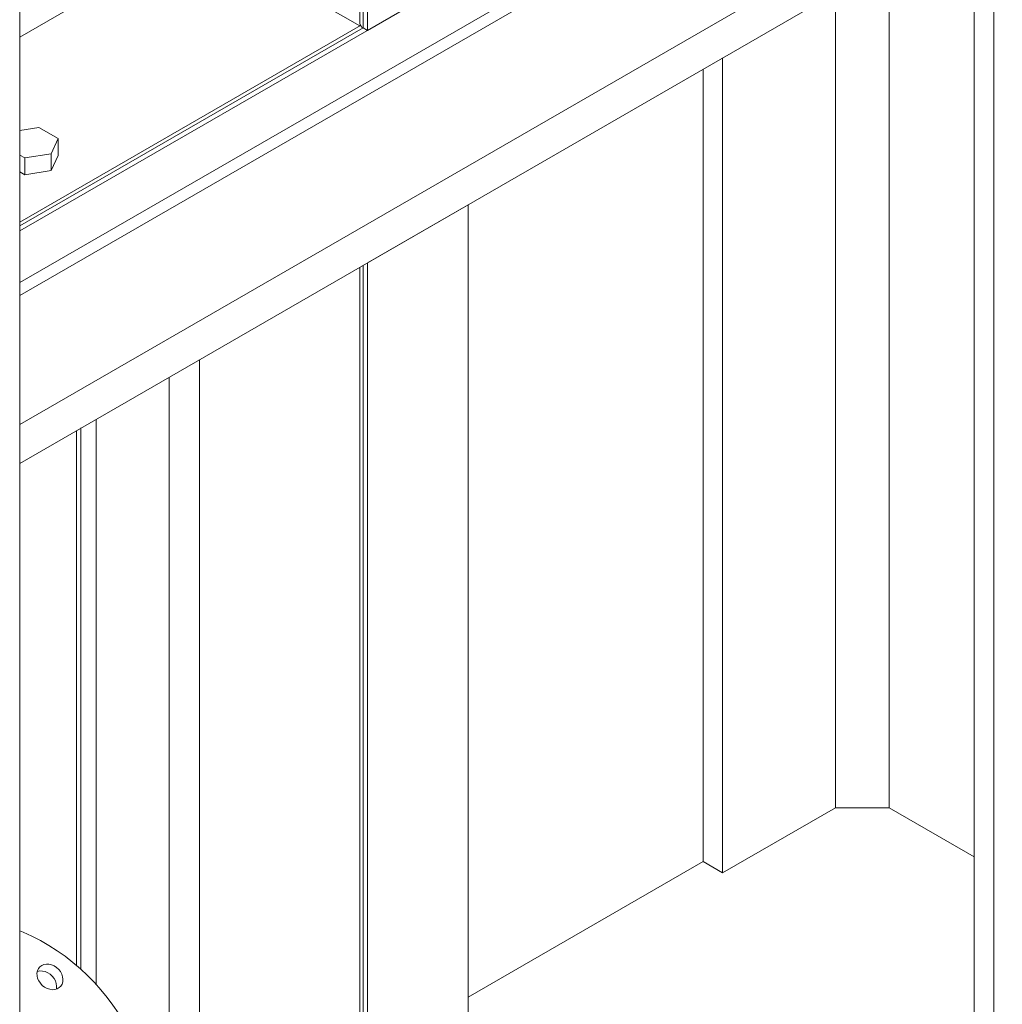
# Model space of a CAD drawing. Header units: millimetres. Extents: x 525 to 29324, y 175 to 20618.
# Tile 482 of 588: x 26055 to 26676, y 12880 to 13502. Entities that reach past the tile are written whole.
import ezdxf

# ---------------------------------------------------------------- set-up
doc = ezdxf.new("R2010")
doc.units = ezdxf.units.MM
doc.linetypes.add('SLD-Continua', pattern=[0])

msp = doc.modelspace()

# ---------------------------------------------------------------- linework, layer by layer
at = {"color": 7, "linetype": 'SLD-Continua', "lineweight": 18, "ltscale": 35}
for p, q in [((26274.8, 13495.56), (26274.8, 14267.29)), ((26274.8, 13495.56), (26274.8, 14267.29)), ((26274.8, 13495.56), (26274.8, 14267.29)), ((26274.8, 13495.56), (26274.8, 14267.29)), ((26274.8, 13495.56), (26274.8, 14267.29)), ((26274.8, 13495.56), (26274.8, 14267.29)), ((26274.8, 13495.56), (26274.8, 14267.29)), ((26274.8, 13495.56), (26274.8, 14267.29)), ((26054.99, 13368.7), (27410.26, 14150.89)), ((26054.99, 13368.7), (27410.26, 14150.89)), ((26054.99, 13368.7), (27410.26, 14150.89)), ((26054.99, 13368.7), (27410.26, 14150.89)), ((26054.99, 13368.7), (27410.26, 14150.89)), ((26054.99, 13368.7), (27410.26, 14150.89)), ((26054.99, 13368.7), (27410.26, 14150.89)), ((26054.99, 13368.7), (27410.26, 14150.89)), ((27403.87, 14024.71), (26054.99, 13246.21)), ((27403.87, 14024.71), (26054.99, 13246.21)), ((27403.87, 14024.71), (26054.99, 13246.21)), ((26054.99, 13221.7), (27404.35, 14000.48)), ((26054.99, 13221.7), (27404.35, 14000.48)), ((26054.99, 13221.7), (27404.35, 14000.48)), ((26054.99, 13221.7), (27404.35, 14000.48)), ((26054.99, 13221.7), (27404.35, 14000.48)), ((26054.99, 13221.7), (27404.35, 14000.48)), ((26054.99, 13221.7), (27404.35, 14000.48)), ((26054.99, 13221.7), (27404.35, 14000.48)), ((26054.99, 13221.7), (27404.35, 14000.48)), ((26054.99, 13221.7), (27404.35, 14000.48)), ((27144.54, 13964.86), (26054.99, 13336.03)), ((27144.54, 13964.86), (26054.99, 13336.03)), ((27144.54, 13964.86), (26054.99, 13336.03)), ((27151.61, 13960.78), (26054.99, 13327.87)), ((27151.61, 13960.78), (26054.99, 13327.87)), ((27151.61, 13960.78), (26054.99, 13327.87)), ((26272.01, 13497.17), (26272.01, 13836.95)), ((26272.01, 13497.17), (26272.01, 13836.95)), ((26272.01, 13497.17), (26272.01, 13836.95)), ((26272.01, 13497.17), (26272.01, 13836.95)), ((26272.01, 13497.17), (26272.01, 13836.95)), ((26272.01, 13497.17), (26272.01, 13836.95)), ((26272.01, 13497.17), (26272.01, 13836.95)), ((26272.01, 13497.17), (26272.01, 13836.95)), ((26269.96, 13835.76), (26269.96, 13500.03)), ((26269.96, 13835.76), (26269.96, 13500.03)), ((26269.96, 13835.76), (26269.96, 13500.03)), ((26269.96, 13835.76), (26269.96, 13500.03)), ((26269.96, 13835.76), (26269.96, 13500.03)), ((26269.96, 13835.76), (26269.96, 13500.03)), ((26269.96, 13835.76), (26269.96, 13500.03)), ((26269.96, 13835.76), (26269.96, 13500.03)), ((26054.99, 12446.91), (26054.99, 13626.82)), ((26670.78, 11121.46), (26670.78, 13577.1)), ((26670.78, 11121.46), (26670.78, 13577.1)), ((26670.78, 11121.46), (26670.78, 13577.1)), ((26670.78, 11121.46), (26670.78, 13577.1)), ((26670.78, 11121.46), (26670.78, 13577.1)), ((26670.78, 11121.46), (26670.78, 13577.1)), ((26670.78, 11121.46), (26670.78, 13577.1)), ((26670.78, 11121.46), (26670.78, 13577.1)), ((26670.78, 11121.46), (26670.78, 13577.1)), ((26670.78, 11121.46), (26670.78, 13577.1)), ((26658.4, 12870.91), (26658.4, 13569.96)), ((26658.4, 12870.91), (26658.4, 13569.96)), ((26658.4, 12870.91), (26658.4, 13569.96)), ((26658.4, 12870.91), (26658.4, 13569.96)), ((26658.4, 12870.91), (26658.4, 13569.96)), ((26658.4, 12870.91), (26658.4, 13569.96)), ((26658.4, 12870.91), (26658.4, 13569.96)), ((26658.4, 12870.91), (26658.4, 13569.96)), ((26658.4, 12870.91), (26658.4, 13569.96)), ((26658.4, 12870.91), (26658.4, 13569.96)), ((26054.99, 13491.32), (26168.54, 13556.86)), ((26054.99, 13491.32), (26168.54, 13556.86)), ((26054.99, 13491.32), (26168.54, 13556.86)), ((26054.99, 13491.32), (26168.54, 13556.86)), ((26054.99, 13491.32), (26168.54, 13556.86)), ((26054.99, 13491.32), (26168.54, 13556.86)), ((26054.99, 13491.32), (26168.54, 13556.86)), ((26054.99, 13491.32), (26168.54, 13556.86)), ((26168.54, 13556.86), (26269.93, 13498.33)), ((26168.54, 13556.86), (26269.93, 13498.33)), ((26168.54, 13556.86), (26269.93, 13498.33)), ((26168.54, 13556.86), (26269.93, 13498.33)), ((26168.54, 13556.86), (26269.93, 13498.33)), ((26168.54, 13556.86), (26269.93, 13498.33)), ((26168.54, 13556.86), (26269.93, 13498.33)), ((26168.54, 13556.86), (26269.93, 13498.33)), ((26604.66, 13003.95), (26604.66, 13538.95)), ((26604.66, 13003.95), (26604.66, 13538.95)), ((26604.66, 13003.95), (26604.66, 13538.95)), ((26604.66, 13003.95), (26604.66, 13538.95)), ((26604.66, 13003.95), (26604.66, 13538.95)), ((26604.66, 13003.95), (26604.66, 13538.95)), ((26604.66, 13003.95), (26604.66, 13538.95)), ((26604.66, 13003.95), (26604.66, 13538.95)), ((26604.66, 13003.95), (26604.66, 13538.95)), ((26604.66, 13003.95), (26604.66, 13538.95)), ((26274.8, 13495.56), (26338.44, 13532.29)), ((26274.8, 13495.56), (26338.44, 13532.29)), ((26274.8, 13495.56), (26338.44, 13532.29)), ((26274.8, 13495.56), (26338.44, 13532.29)), ((26274.8, 13495.56), (26338.44, 13532.29)), ((26274.8, 13495.56), (26338.44, 13532.29)), ((26274.8, 13495.56), (26338.44, 13532.29)), ((26274.8, 13495.56), (26338.44, 13532.29)), ((26570.72, 13003.95), (26570.72, 13519.36)), ((26570.72, 13003.95), (26570.72, 13519.36)), ((26570.72, 13003.95), (26570.72, 13519.36)), ((26570.72, 13003.95), (26570.72, 13519.36)), ((26570.72, 13003.95), (26570.72, 13519.36)), ((26570.72, 13003.95), (26570.72, 13519.36)), ((26570.72, 13003.95), (26570.72, 13519.36)), ((26570.72, 13003.95), (26570.72, 13519.36)), ((26570.72, 13003.95), (26570.72, 13519.36)), ((26570.72, 13003.95), (26570.72, 13519.36)), ((26270.41, 13498.61), (26054.99, 13374.28)), ((26270.41, 13498.61), (26054.99, 13374.28)), ((26270.41, 13498.61), (26054.99, 13374.28)), ((26270.41, 13498.61), (26054.99, 13374.28)), ((26270.41, 13498.61), (26054.99, 13374.28)), ((26270.41, 13498.61), (26054.99, 13374.28)), ((26270.41, 13498.61), (26054.99, 13374.28)), ((26270.41, 13498.61), (26054.99, 13374.28)), ((26054.99, 13371.91), (26272.01, 13497.17)), ((26054.99, 13371.91), (26272.01, 13497.17)), ((26054.99, 13371.91), (26272.01, 13497.17)), ((26054.99, 13371.91), (26272.01, 13497.17)), ((26054.99, 13371.91), (26272.01, 13497.17)), ((26054.99, 13371.91), (26272.01, 13497.17)), ((26054.99, 13371.91), (26272.01, 13497.17)), ((26054.99, 13371.91), (26272.01, 13497.17)), ((26272.01, 13497.17), (26274.8, 13495.56)), ((26272.01, 13497.17), (26274.8, 13495.56)), ((26272.01, 13497.17), (26274.8, 13495.56)), ((26272.01, 13497.17), (26274.8, 13495.56)), ((26272.01, 13497.17), (26274.8, 13495.56)), ((26272.01, 13497.17), (26274.8, 13495.56)), ((26272.01, 13497.17), (26274.8, 13495.56)), ((26272.01, 13497.17), (26274.8, 13495.56)), ((26499.3, 12962.73), (26499.3, 13478.14)), ((26499.3, 12962.73), (26499.3, 13478.14)), ((26499.3, 12962.73), (26499.3, 13478.14)), ((26499.3, 12962.73), (26499.3, 13478.14)), ((26499.3, 12962.73), (26499.3, 13478.14)), ((26499.3, 12962.73), (26499.3, 13478.14)), ((26499.3, 12962.73), (26499.3, 13478.14)), ((26499.3, 12962.73), (26499.3, 13478.14)), ((26499.3, 12962.73), (26499.3, 13478.14)), ((26499.3, 12962.73), (26499.3, 13478.14)), ((26486.93, 12969.88), (26486.93, 13471)), ((26486.93, 12969.88), (26486.93, 13471)), ((26486.93, 12969.88), (26486.93, 13471)), ((26486.93, 12969.88), (26486.93, 13471)), ((26486.93, 12969.88), (26486.93, 13471)), ((26486.93, 12969.88), (26486.93, 13471)), ((26486.93, 12969.88), (26486.93, 13471)), ((26486.93, 12969.88), (26486.93, 13471)), ((26486.93, 12969.88), (26486.93, 13471)), ((26486.93, 12969.88), (26486.93, 13471)), ((26067.15, 13434.18), (26054.99, 13432.3)), ((26067.15, 13434.18), (26054.99, 13432.3)), ((26067.15, 13434.18), (26054.99, 13432.3)), ((26079.39, 13427.11), (26067.15, 13434.18)), ((26079.39, 13427.11), (26067.15, 13434.18)), ((26079.39, 13427.11), (26067.15, 13434.18)), ((26074.91, 13417.45), (26079.39, 13427.11)), ((26074.91, 13417.45), (26079.39, 13427.11)), ((26074.91, 13417.45), (26079.39, 13427.11)), ((26079.39, 13416.49), (26079.39, 13427.11)), ((26079.39, 13416.49), (26079.39, 13427.11)), ((26079.39, 13416.49), (26079.39, 13427.11)), ((26054.99, 13416.71), (26058.18, 13414.87)), ((26054.99, 13416.71), (26058.18, 13414.87)), ((26054.99, 13416.71), (26058.18, 13414.87)), ((26058.18, 13414.87), (26074.91, 13417.45)), ((26058.18, 13414.87), (26074.91, 13417.45)), ((26058.18, 13414.87), (26074.91, 13417.45)), ((26058.18, 13404.25), (26058.18, 13414.87)), ((26058.18, 13404.25), (26058.18, 13414.87)), ((26058.18, 13404.25), (26058.18, 13414.87)), ((26074.91, 13406.84), (26074.91, 13417.45)), ((26074.91, 13406.84), (26074.91, 13417.45)), ((26074.91, 13406.84), (26074.91, 13417.45)), ((26074.91, 13406.84), (26079.39, 13416.49)), ((26074.91, 13406.84), (26079.39, 13416.49)), ((26074.91, 13406.84), (26079.39, 13416.49)), ((26058.18, 13404.25), (26074.91, 13406.84)), ((26058.18, 13404.25), (26074.91, 13406.84)), ((26058.18, 13404.25), (26074.91, 13406.84)), ((26054.99, 13406.1), (26058.18, 13404.25)), ((26054.99, 13406.1), (26058.18, 13404.25)), ((26054.99, 13406.1), (26058.18, 13404.25)), ((26274.8, 13348.57), (26338.44, 13385.3)), ((26274.8, 13348.57), (26338.44, 13385.3)), ((26274.8, 13348.57), (26338.44, 13385.3)), ((26274.8, 13348.57), (26338.44, 13385.3)), ((26274.8, 13348.57), (26338.44, 13385.3)), ((26274.8, 13348.57), (26338.44, 13385.3)), ((26274.8, 13348.57), (26338.44, 13385.3)), ((26274.8, 13348.57), (26338.44, 13385.3)), ((26274.8, 13348.57), (26338.44, 13385.3)), ((26274.8, 13348.57), (26338.44, 13385.3)), ((26338.44, 10929.66), (26338.44, 13385.3)), ((26338.44, 10929.66), (26338.44, 13385.3)), ((26338.44, 10929.66), (26338.44, 13385.3)), ((26338.44, 10929.66), (26338.44, 13385.3)), ((26338.44, 10929.66), (26338.44, 13385.3)), ((26338.44, 10929.66), (26338.44, 13385.3)), ((26338.44, 10929.66), (26338.44, 13385.3)), ((26338.44, 10929.66), (26338.44, 13385.3)), ((26338.44, 10929.66), (26338.44, 13385.3)), ((26338.44, 10929.66), (26338.44, 13385.3)), ((26269.96, 13345.78), (26269.96, 12638.02)), ((26269.96, 13345.78), (26269.96, 12638.02)), ((26269.96, 13345.78), (26269.96, 12638.02)), ((26269.96, 13345.78), (26269.96, 12638.02)), ((26269.96, 13345.78), (26269.96, 12638.02)), ((26269.96, 13345.78), (26269.96, 12638.02)), ((26269.96, 13345.78), (26269.96, 12638.02)), ((26269.96, 13345.78), (26269.96, 12638.02)), ((26269.96, 13345.78), (26269.96, 12638.02)), ((26269.96, 13345.78), (26269.96, 12638.02)), ((26272.01, 12636.84), (26272.01, 13346.96)), ((26272.01, 12636.84), (26272.01, 13346.96)), ((26272.01, 12636.84), (26272.01, 13346.96)), ((26272.01, 12636.84), (26272.01, 13346.96)), ((26272.01, 12636.84), (26272.01, 13346.96)), ((26272.01, 12636.84), (26272.01, 13346.96)), ((26272.01, 12636.84), (26272.01, 13346.96)), ((26272.01, 12636.84), (26272.01, 13346.96)), ((26272.01, 12636.84), (26272.01, 13346.96)), ((26272.01, 12636.84), (26272.01, 13346.96)), ((26274.8, 10892.93), (26274.8, 13348.57)), ((26274.8, 10892.93), (26274.8, 13348.57)), ((26274.8, 10892.93), (26274.8, 13348.57)), ((26274.8, 10892.93), (26274.8, 13348.57)), ((26274.8, 10892.93), (26274.8, 13348.57)), ((26274.8, 10892.93), (26274.8, 13348.57)), ((26274.8, 10892.93), (26274.8, 13348.57)), ((26274.8, 10892.93), (26274.8, 13348.57)), ((26274.8, 10892.93), (26274.8, 13348.57)), ((26274.8, 10892.93), (26274.8, 13348.57)), ((26168.54, 12761.85), (26168.54, 13287.24)), ((26168.54, 12761.85), (26168.54, 13287.24)), ((26168.54, 12761.85), (26168.54, 13287.24)), ((26168.54, 12761.85), (26168.54, 13287.24)), ((26168.54, 12761.85), (26168.54, 13287.24)), ((26168.54, 12761.85), (26168.54, 13287.24)), ((26168.54, 12761.85), (26168.54, 13287.24)), ((26168.54, 12761.85), (26168.54, 13287.24)), ((26168.54, 12761.85), (26168.54, 13287.24)), ((26168.54, 12761.85), (26168.54, 13287.24)), ((26149.56, 12762.29), (26149.56, 13276.29)), ((26149.56, 12762.29), (26149.56, 13276.29)), ((26149.56, 12762.29), (26149.56, 13276.29)), ((26149.56, 12762.29), (26149.56, 13276.29)), ((26149.56, 12762.29), (26149.56, 13276.29)), ((26149.56, 12762.29), (26149.56, 13276.29)), ((26149.56, 12762.29), (26149.56, 13276.29)), ((26149.56, 12762.29), (26149.56, 13276.29)), ((26149.56, 12762.29), (26149.56, 13276.29)), ((26149.56, 12762.29), (26149.56, 13276.29)), ((26103.22, 12892.34), (26103.22, 13249.54)), ((26103.22, 12892.34), (26103.22, 13249.54)), ((26103.22, 12892.34), (26103.22, 13249.54)), ((26103.22, 12892.34), (26103.22, 13249.54)), ((26103.22, 12892.34), (26103.22, 13249.54)), ((26103.22, 12892.34), (26103.22, 13249.54)), ((26103.22, 12892.34), (26103.22, 13249.54)), ((26103.22, 12892.34), (26103.22, 13249.54)), ((26103.22, 12892.34), (26103.22, 13249.54)), ((26103.22, 12892.34), (26103.22, 13249.54)), ((26090.95, 12904.18), (26090.95, 13242.46)), ((26090.95, 12904.18), (26090.95, 13242.46)), ((26090.95, 12904.18), (26090.95, 13242.46)), ((26090.95, 12904.18), (26090.95, 13242.46)), ((26090.95, 12904.18), (26090.95, 13242.46)), ((26090.95, 12904.18), (26090.95, 13242.46)), ((26090.95, 12904.18), (26090.95, 13242.46)), ((26090.95, 12904.18), (26090.95, 13242.46)), ((26090.95, 12904.18), (26090.95, 13242.46)), ((26090.95, 12904.18), (26090.95, 13242.46)), ((26093.73, 12901.74), (26093.73, 13244.07)), ((26093.73, 12901.74), (26093.73, 13244.07)), ((26093.73, 12901.74), (26093.73, 13244.07)), ((26093.73, 12901.74), (26093.73, 13244.07)), ((26093.73, 12901.74), (26093.73, 13244.07)), ((26093.73, 12901.74), (26093.73, 13244.07)), ((26093.73, 12901.74), (26093.73, 13244.07)), ((26093.73, 12901.74), (26093.73, 13244.07)), ((26093.73, 12901.74), (26093.73, 13244.07)), ((26093.73, 12901.74), (26093.73, 13244.07)), ((26570.72, 13003.95), (26499.3, 12962.73)), ((26570.72, 13003.95), (26499.3, 12962.73)), ((26570.72, 13003.95), (26499.3, 12962.73)), ((26570.72, 13003.95), (26499.3, 12962.73)), ((26570.72, 13003.95), (26499.3, 12962.73)), ((26570.72, 13003.95), (26499.3, 12962.73)), ((26570.72, 13003.95), (26499.3, 12962.73)), ((26570.72, 13003.95), (26499.3, 12962.73)), ((26570.72, 13003.95), (26499.3, 12962.73)), ((26570.72, 13003.95), (26499.3, 12962.73)), ((26570.72, 13003.95), (26604.66, 13003.95)), ((26570.72, 13003.95), (26604.66, 13003.95)), ((26570.72, 13003.95), (26604.66, 13003.95)), ((26570.72, 13003.95), (26604.66, 13003.95)), ((26570.72, 13003.95), (26604.66, 13003.95)), ((26570.72, 13003.95), (26604.66, 13003.95)), ((26570.72, 13003.95), (26604.66, 13003.95)), ((26570.72, 13003.95), (26604.66, 13003.95)), ((26570.72, 13003.95), (26604.66, 13003.95)), ((26570.72, 13003.95), (26604.66, 13003.95)), ((26658.4, 12972.94), (26604.66, 13003.95)), ((26658.4, 12972.94), (26604.66, 13003.95)), ((26658.4, 12972.94), (26604.66, 13003.95)), ((26658.4, 12972.94), (26604.66, 13003.95)), ((26658.4, 12972.94), (26604.66, 13003.95)), ((26658.4, 12972.94), (26604.66, 13003.95)), ((26658.4, 12972.94), (26604.66, 13003.95)), ((26658.4, 12972.94), (26604.66, 13003.95)), ((26658.4, 12972.94), (26604.66, 13003.95)), ((26658.4, 12972.94), (26604.66, 13003.95)), ((26486.93, 12969.88), (26338.44, 12884.17)), ((26486.93, 12969.88), (26338.44, 12884.17)), ((26486.93, 12969.88), (26338.44, 12884.17)), ((26486.93, 12969.88), (26338.44, 12884.17)), ((26486.93, 12969.88), (26338.44, 12884.17)), ((26486.93, 12969.88), (26338.44, 12884.17)), ((26486.93, 12969.88), (26338.44, 12884.17)), ((26486.93, 12969.88), (26338.44, 12884.17)), ((26486.93, 12969.88), (26338.44, 12884.17)), ((26486.93, 12969.88), (26338.44, 12884.17)), ((26499.3, 12962.73), (26486.93, 12969.88)), ((26499.3, 12962.73), (26486.93, 12969.88)), ((26499.3, 12962.73), (26486.93, 12969.88)), ((26499.3, 12962.73), (26486.93, 12969.88)), ((26499.3, 12962.73), (26486.93, 12969.88)), ((26499.3, 12962.73), (26486.93, 12969.88)), ((26499.3, 12962.73), (26486.93, 12969.88)), ((26499.3, 12962.73), (26486.93, 12969.88)), ((26499.3, 12962.73), (26486.93, 12969.88)), ((26499.3, 12962.73), (26486.93, 12969.88))]:
    msp.add_line(p, q, dxfattribs=at)
at = {"color": 7, "linetype": 'SLD-Continua', "lineweight": 18, "ltscale": 35, "flags": 128}
for points in [[(26054.99, 12736.33), (26055.76, 12736.32), (26061.29, 12736.42), (26066.75, 12736.83), (26072.1, 12737.56), (26077.33, 12738.61), (26082.43, 12739.96), (26087.38, 12741.62), (26092.16, 12743.58), (26096.76, 12745.83), (26101.16, 12748.37), (26105.35, 12751.19), (26109.32, 12754.28), (26113.05, 12757.63), (26116.53, 12761.23), (26119.75, 12765.06), (26122.7, 12769.12), (26125.37, 12773.4), (26127.75, 12777.87), (26129.83, 12782.52), (26131.62, 12787.35), (26133.09, 12792.33), (26134.25, 12797.44), (26135.09, 12802.68), (26135.61, 12808.02), (26135.82, 12813.45), (26135.7, 12818.95), (26135.25, 12824.51), (26134.49, 12830.09), (26133.41, 12835.7), (26132.02, 12841.3), (26130.31, 12846.89), (26128.3, 12852.43), (26125.99, 12857.93), (26123.4, 12863.35), (26120.52, 12868.68), (26117.36, 12873.9), (26113.95, 12879), (26110.28, 12883.96), (26106.37, 12888.77), (26102.24, 12893.4), (26097.88, 12897.85), (26093.33, 12902.1), (26088.6, 12906.13), (26083.69, 12909.94), (26078.63, 12913.51), (26073.42, 12916.83), (26068.1, 12919.89), (26062.67, 12922.67), (26057.15, 12925.18), (26054.99, 12926.08)], [(26054.99, 12736.33), (26055.76, 12736.32), (26061.29, 12736.42), (26066.75, 12736.83), (26072.1, 12737.56), (26077.33, 12738.61), (26082.43, 12739.96), (26087.38, 12741.62), (26092.16, 12743.58), (26096.76, 12745.83), (26101.16, 12748.37), (26105.35, 12751.19), (26109.32, 12754.28), (26113.05, 12757.63), (26116.53, 12761.23), (26119.75, 12765.06), (26122.7, 12769.12), (26125.37, 12773.4), (26127.75, 12777.87), (26129.83, 12782.52), (26131.62, 12787.35), (26133.09, 12792.33), (26134.25, 12797.44), (26135.09, 12802.68), (26135.61, 12808.02), (26135.82, 12813.45), (26135.7, 12818.95), (26135.25, 12824.51), (26134.49, 12830.09), (26133.41, 12835.7), (26132.02, 12841.3), (26130.31, 12846.89), (26128.3, 12852.43), (26125.99, 12857.93), (26123.4, 12863.35), (26120.52, 12868.68), (26117.36, 12873.9), (26113.95, 12879), (26110.28, 12883.96), (26106.37, 12888.77), (26102.24, 12893.4), (26097.88, 12897.85), (26093.33, 12902.1), (26088.6, 12906.13), (26083.69, 12909.94), (26078.63, 12913.51), (26073.42, 12916.83), (26068.1, 12919.89), (26062.67, 12922.67), (26057.15, 12925.18), (26054.99, 12926.08)], [(26054.99, 12736.33), (26055.76, 12736.32), (26061.29, 12736.42), (26066.75, 12736.83), (26072.1, 12737.56), (26077.33, 12738.61), (26082.43, 12739.96), (26087.38, 12741.62), (26092.16, 12743.58), (26096.76, 12745.83), (26101.16, 12748.37), (26105.35, 12751.19), (26109.32, 12754.28), (26113.05, 12757.63), (26116.53, 12761.23), (26119.75, 12765.06), (26122.7, 12769.12), (26125.37, 12773.4), (26127.75, 12777.87), (26129.83, 12782.52), (26131.62, 12787.35), (26133.09, 12792.33), (26134.25, 12797.44), (26135.09, 12802.68), (26135.61, 12808.02), (26135.82, 12813.45), (26135.7, 12818.95), (26135.25, 12824.51), (26134.49, 12830.09), (26133.41, 12835.7), (26132.02, 12841.3), (26130.31, 12846.89), (26128.3, 12852.43), (26125.99, 12857.93), (26123.4, 12863.35), (26120.52, 12868.68), (26117.36, 12873.9), (26113.95, 12879), (26110.28, 12883.96), (26106.37, 12888.77), (26102.24, 12893.4), (26097.88, 12897.85), (26093.33, 12902.1), (26088.6, 12906.13), (26083.69, 12909.94), (26078.63, 12913.51), (26073.42, 12916.83), (26068.1, 12919.89), (26062.67, 12922.67), (26057.15, 12925.18), (26054.99, 12926.08)], [(26054.99, 12736.33), (26055.76, 12736.32), (26061.29, 12736.42), (26066.75, 12736.83), (26072.1, 12737.56), (26077.33, 12738.61), (26082.43, 12739.96), (26087.38, 12741.62), (26092.16, 12743.58), (26096.76, 12745.83), (26101.16, 12748.37), (26105.35, 12751.19), (26109.32, 12754.28), (26113.05, 12757.63), (26116.53, 12761.23), (26119.75, 12765.06), (26122.7, 12769.12), (26125.37, 12773.4), (26127.75, 12777.87), (26129.83, 12782.52), (26131.62, 12787.35), (26133.09, 12792.33), (26134.25, 12797.44), (26135.09, 12802.68), (26135.61, 12808.02), (26135.82, 12813.45), (26135.7, 12818.95), (26135.25, 12824.51), (26134.49, 12830.09), (26133.41, 12835.7), (26132.02, 12841.3), (26130.31, 12846.89), (26128.3, 12852.43), (26125.99, 12857.93), (26123.4, 12863.35), (26120.52, 12868.68), (26117.36, 12873.9), (26113.95, 12879), (26110.28, 12883.96), (26106.37, 12888.77), (26102.24, 12893.4), (26097.88, 12897.85), (26093.33, 12902.1), (26088.6, 12906.13), (26083.69, 12909.94), (26078.63, 12913.51), (26073.42, 12916.83), (26068.1, 12919.89), (26062.67, 12922.67), (26057.15, 12925.18), (26054.99, 12926.08)], [(26054.99, 12736.33), (26055.76, 12736.32), (26061.29, 12736.42), (26066.75, 12736.83), (26072.1, 12737.56), (26077.33, 12738.61), (26082.43, 12739.96), (26087.38, 12741.62), (26092.16, 12743.58), (26096.76, 12745.83), (26101.16, 12748.37), (26105.35, 12751.19), (26109.32, 12754.28), (26113.05, 12757.63), (26116.53, 12761.23), (26119.75, 12765.06), (26122.7, 12769.12), (26125.37, 12773.4), (26127.75, 12777.87), (26129.83, 12782.52), (26131.62, 12787.35), (26133.09, 12792.33), (26134.25, 12797.44), (26135.09, 12802.68), (26135.61, 12808.02), (26135.82, 12813.45), (26135.7, 12818.95), (26135.25, 12824.51), (26134.49, 12830.09), (26133.41, 12835.7), (26132.02, 12841.3), (26130.31, 12846.89), (26128.3, 12852.43), (26125.99, 12857.93), (26123.4, 12863.35), (26120.52, 12868.68), (26117.36, 12873.9), (26113.95, 12879), (26110.28, 12883.96), (26106.37, 12888.77), (26102.24, 12893.4), (26097.88, 12897.85), (26093.33, 12902.1), (26088.6, 12906.13), (26083.69, 12909.94), (26078.63, 12913.51), (26073.42, 12916.83), (26068.1, 12919.89), (26062.67, 12922.67), (26057.15, 12925.18), (26054.99, 12926.08)], [(26054.99, 12736.33), (26055.76, 12736.32), (26061.29, 12736.42), (26066.75, 12736.83), (26072.1, 12737.56), (26077.33, 12738.61), (26082.43, 12739.96), (26087.38, 12741.62), (26092.16, 12743.58), (26096.76, 12745.83), (26101.16, 12748.37), (26105.35, 12751.19), (26109.32, 12754.28), (26113.05, 12757.63), (26116.53, 12761.23), (26119.75, 12765.06), (26122.7, 12769.12), (26125.37, 12773.4), (26127.75, 12777.87), (26129.83, 12782.52), (26131.62, 12787.35), (26133.09, 12792.33), (26134.25, 12797.44), (26135.09, 12802.68), (26135.61, 12808.02), (26135.82, 12813.45), (26135.7, 12818.95), (26135.25, 12824.51), (26134.49, 12830.09), (26133.41, 12835.7), (26132.02, 12841.3), (26130.31, 12846.89), (26128.3, 12852.43), (26125.99, 12857.93), (26123.4, 12863.35), (26120.52, 12868.68), (26117.36, 12873.9), (26113.95, 12879), (26110.28, 12883.96), (26106.37, 12888.77), (26102.24, 12893.4), (26097.88, 12897.85), (26093.33, 12902.1), (26088.6, 12906.13), (26083.69, 12909.94), (26078.63, 12913.51), (26073.42, 12916.83), (26068.1, 12919.89), (26062.67, 12922.67), (26057.15, 12925.18), (26054.99, 12926.08)], [(26054.99, 12736.33), (26055.76, 12736.32), (26061.29, 12736.42), (26066.75, 12736.83), (26072.1, 12737.56), (26077.33, 12738.61), (26082.43, 12739.96), (26087.38, 12741.62), (26092.16, 12743.58), (26096.76, 12745.83), (26101.16, 12748.37), (26105.35, 12751.19), (26109.32, 12754.28), (26113.05, 12757.63), (26116.53, 12761.23), (26119.75, 12765.06), (26122.7, 12769.12), (26125.37, 12773.4), (26127.75, 12777.87), (26129.83, 12782.52), (26131.62, 12787.35), (26133.09, 12792.33), (26134.25, 12797.44), (26135.09, 12802.68), (26135.61, 12808.02), (26135.82, 12813.45), (26135.7, 12818.95), (26135.25, 12824.51), (26134.49, 12830.09), (26133.41, 12835.7), (26132.02, 12841.3), (26130.31, 12846.89), (26128.3, 12852.43), (26125.99, 12857.93), (26123.4, 12863.35), (26120.52, 12868.68), (26117.36, 12873.9), (26113.95, 12879), (26110.28, 12883.96), (26106.37, 12888.77), (26102.24, 12893.4), (26097.88, 12897.85), (26093.33, 12902.1), (26088.6, 12906.13), (26083.69, 12909.94), (26078.63, 12913.51), (26073.42, 12916.83), (26068.1, 12919.89), (26062.67, 12922.67), (26057.15, 12925.18), (26054.99, 12926.08)], [(26054.99, 12736.33), (26055.76, 12736.32), (26061.29, 12736.42), (26066.75, 12736.83), (26072.1, 12737.56), (26077.33, 12738.61), (26082.43, 12739.96), (26087.38, 12741.62), (26092.16, 12743.58), (26096.76, 12745.83), (26101.16, 12748.37), (26105.35, 12751.19), (26109.32, 12754.28), (26113.05, 12757.63), (26116.53, 12761.23), (26119.75, 12765.06), (26122.7, 12769.12), (26125.37, 12773.4), (26127.75, 12777.87), (26129.83, 12782.52), (26131.62, 12787.35), (26133.09, 12792.33), (26134.25, 12797.44), (26135.09, 12802.68), (26135.61, 12808.02), (26135.82, 12813.45), (26135.7, 12818.95), (26135.25, 12824.51), (26134.49, 12830.09), (26133.41, 12835.7), (26132.02, 12841.3), (26130.31, 12846.89), (26128.3, 12852.43), (26125.99, 12857.93), (26123.4, 12863.35), (26120.52, 12868.68), (26117.36, 12873.9), (26113.95, 12879), (26110.28, 12883.96), (26106.37, 12888.77), (26102.24, 12893.4), (26097.88, 12897.85), (26093.33, 12902.1), (26088.6, 12906.13), (26083.69, 12909.94), (26078.63, 12913.51), (26073.42, 12916.83), (26068.1, 12919.89), (26062.67, 12922.67), (26057.15, 12925.18), (26054.99, 12926.08)], [(26054.99, 12736.33), (26055.76, 12736.32), (26061.29, 12736.42), (26066.75, 12736.83), (26072.1, 12737.56), (26077.33, 12738.61), (26082.43, 12739.96), (26087.38, 12741.62), (26092.16, 12743.58), (26096.76, 12745.83), (26101.16, 12748.37), (26105.35, 12751.19), (26109.32, 12754.28), (26113.05, 12757.63), (26116.53, 12761.23), (26119.75, 12765.06), (26122.7, 12769.12), (26125.37, 12773.4), (26127.75, 12777.87), (26129.83, 12782.52), (26131.62, 12787.35), (26133.09, 12792.33), (26134.25, 12797.44), (26135.09, 12802.68), (26135.61, 12808.02), (26135.82, 12813.45), (26135.7, 12818.95), (26135.25, 12824.51), (26134.49, 12830.09), (26133.41, 12835.7), (26132.02, 12841.3), (26130.31, 12846.89), (26128.3, 12852.43), (26125.99, 12857.93), (26123.4, 12863.35), (26120.52, 12868.68), (26117.36, 12873.9), (26113.95, 12879), (26110.28, 12883.96), (26106.37, 12888.77), (26102.24, 12893.4), (26097.88, 12897.85), (26093.33, 12902.1), (26088.6, 12906.13), (26083.69, 12909.94), (26078.63, 12913.51), (26073.42, 12916.83), (26068.1, 12919.89), (26062.67, 12922.67), (26057.15, 12925.18), (26054.99, 12926.08)], [(26054.99, 12736.33), (26055.76, 12736.32), (26061.29, 12736.42), (26066.75, 12736.83), (26072.1, 12737.56), (26077.33, 12738.61), (26082.43, 12739.96), (26087.38, 12741.62), (26092.16, 12743.58), (26096.76, 12745.83), (26101.16, 12748.37), (26105.35, 12751.19), (26109.32, 12754.28), (26113.05, 12757.63), (26116.53, 12761.23), (26119.75, 12765.06), (26122.7, 12769.12), (26125.37, 12773.4), (26127.75, 12777.87), (26129.83, 12782.52), (26131.62, 12787.35), (26133.09, 12792.33), (26134.25, 12797.44), (26135.09, 12802.68), (26135.61, 12808.02), (26135.82, 12813.45), (26135.7, 12818.95), (26135.25, 12824.51), (26134.49, 12830.09), (26133.41, 12835.7), (26132.02, 12841.3), (26130.31, 12846.89), (26128.3, 12852.43), (26125.99, 12857.93), (26123.4, 12863.35), (26120.52, 12868.68), (26117.36, 12873.9), (26113.95, 12879), (26110.28, 12883.96), (26106.37, 12888.77), (26102.24, 12893.4), (26097.88, 12897.85), (26093.33, 12902.1), (26088.6, 12906.13), (26083.69, 12909.94), (26078.63, 12913.51), (26073.42, 12916.83), (26068.1, 12919.89), (26062.67, 12922.67), (26057.15, 12925.18), (26054.99, 12926.08)], [(26068.9, 12904.17), (26067.73, 12903.28), (26066.82, 12902.14), (26066.2, 12900.78), (26065.91, 12899.26), (26065.96, 12897.65), (26066.34, 12896.01), (26067.04, 12894.41), (26068.03, 12892.91), (26069.26, 12891.58), (26070.7, 12890.47), (26072.28, 12889.62), (26073.93, 12889.07), (26075.59, 12888.85), (26077.19, 12888.95), (26078.66, 12889.39), (26079.95, 12890.13), (26081, 12891.15), (26081.76, 12892.41), (26082.22, 12893.86), (26082.34, 12895.43), (26082.13, 12897.06), (26081.59, 12898.69), (26080.74, 12900.25), (26079.62, 12901.67), (26078.28, 12902.9), (26076.76, 12903.88), (26075.14, 12904.59), (26073.47, 12904.97), (26071.84, 12905.03), (26070.29, 12904.76), (26068.9, 12904.17)], [(26068.9, 12904.17), (26067.73, 12903.28), (26066.82, 12902.14), (26066.2, 12900.78), (26065.91, 12899.26), (26065.96, 12897.65), (26066.34, 12896.01), (26067.04, 12894.41), (26068.03, 12892.91), (26069.26, 12891.58), (26070.7, 12890.47), (26072.28, 12889.62), (26073.93, 12889.07), (26075.59, 12888.85), (26077.19, 12888.95), (26078.66, 12889.39), (26079.95, 12890.13), (26081, 12891.15), (26081.76, 12892.41), (26082.22, 12893.86), (26082.34, 12895.43), (26082.13, 12897.06), (26081.59, 12898.69), (26080.74, 12900.25), (26079.62, 12901.67), (26078.28, 12902.9), (26076.76, 12903.88), (26075.14, 12904.59), (26073.47, 12904.97), (26071.84, 12905.03), (26070.29, 12904.76), (26068.9, 12904.17)], [(26068.9, 12904.17), (26067.73, 12903.28), (26066.82, 12902.14), (26066.2, 12900.78), (26065.91, 12899.26), (26065.96, 12897.65), (26066.34, 12896.01), (26067.04, 12894.41), (26068.03, 12892.91), (26069.26, 12891.58), (26070.7, 12890.47), (26072.28, 12889.62), (26073.93, 12889.07), (26075.59, 12888.85), (26077.19, 12888.95), (26078.66, 12889.39), (26079.95, 12890.13), (26081, 12891.15), (26081.76, 12892.41), (26082.22, 12893.86), (26082.34, 12895.43), (26082.13, 12897.06), (26081.59, 12898.69), (26080.74, 12900.25), (26079.62, 12901.67), (26078.28, 12902.9), (26076.76, 12903.88), (26075.14, 12904.59), (26073.47, 12904.97), (26071.84, 12905.03), (26070.29, 12904.76), (26068.9, 12904.17)], [(26068.9, 12904.17), (26067.73, 12903.28), (26066.82, 12902.14), (26066.2, 12900.78), (26065.91, 12899.26), (26065.96, 12897.65), (26066.34, 12896.01), (26067.04, 12894.41), (26068.03, 12892.91), (26069.26, 12891.58), (26070.7, 12890.47), (26072.28, 12889.62), (26073.93, 12889.07), (26075.59, 12888.85), (26077.19, 12888.95), (26078.66, 12889.39), (26079.95, 12890.13), (26081, 12891.15), (26081.76, 12892.41), (26082.22, 12893.86), (26082.34, 12895.43), (26082.13, 12897.06), (26081.59, 12898.69), (26080.74, 12900.25), (26079.62, 12901.67), (26078.28, 12902.9), (26076.76, 12903.88), (26075.14, 12904.59), (26073.47, 12904.97), (26071.84, 12905.03), (26070.29, 12904.76), (26068.9, 12904.17)], [(26068.9, 12904.17), (26067.73, 12903.28), (26066.82, 12902.14), (26066.2, 12900.78), (26065.91, 12899.26), (26065.96, 12897.65), (26066.34, 12896.01), (26067.04, 12894.41), (26068.03, 12892.91), (26069.26, 12891.58), (26070.7, 12890.47), (26072.28, 12889.62), (26073.93, 12889.07), (26075.59, 12888.85), (26077.19, 12888.95), (26078.66, 12889.39), (26079.95, 12890.13), (26081, 12891.15), (26081.76, 12892.41), (26082.22, 12893.86), (26082.34, 12895.43), (26082.13, 12897.06), (26081.59, 12898.69), (26080.74, 12900.25), (26079.62, 12901.67), (26078.28, 12902.9), (26076.76, 12903.88), (26075.14, 12904.59), (26073.47, 12904.97), (26071.84, 12905.03), (26070.29, 12904.76), (26068.9, 12904.17)], [(26068.9, 12904.17), (26067.73, 12903.28), (26066.82, 12902.14), (26066.2, 12900.78), (26065.91, 12899.26), (26065.96, 12897.65), (26066.34, 12896.01), (26067.04, 12894.41), (26068.03, 12892.91), (26069.26, 12891.58), (26070.7, 12890.47), (26072.28, 12889.62), (26073.93, 12889.07), (26075.59, 12888.85), (26077.19, 12888.95), (26078.66, 12889.39), (26079.95, 12890.13), (26081, 12891.15), (26081.76, 12892.41), (26082.22, 12893.86), (26082.34, 12895.43), (26082.13, 12897.06), (26081.59, 12898.69), (26080.74, 12900.25), (26079.62, 12901.67), (26078.28, 12902.9), (26076.76, 12903.88), (26075.14, 12904.59), (26073.47, 12904.97), (26071.84, 12905.03), (26070.29, 12904.76), (26068.9, 12904.17)], [(26068.9, 12904.17), (26067.73, 12903.28), (26066.82, 12902.14), (26066.2, 12900.78), (26065.91, 12899.26), (26065.96, 12897.65), (26066.34, 12896.01), (26067.04, 12894.41), (26068.03, 12892.91), (26069.26, 12891.58), (26070.7, 12890.47), (26072.28, 12889.62), (26073.93, 12889.07), (26075.59, 12888.85), (26077.19, 12888.95), (26078.66, 12889.39), (26079.95, 12890.13), (26081, 12891.15), (26081.76, 12892.41), (26082.22, 12893.86), (26082.34, 12895.43), (26082.13, 12897.06), (26081.59, 12898.69), (26080.74, 12900.25), (26079.62, 12901.67), (26078.28, 12902.9), (26076.76, 12903.88), (26075.14, 12904.59), (26073.47, 12904.97), (26071.84, 12905.03), (26070.29, 12904.76), (26068.9, 12904.17)], [(26068.9, 12904.17), (26067.73, 12903.28), (26066.82, 12902.14), (26066.2, 12900.78), (26065.91, 12899.26), (26065.96, 12897.65), (26066.34, 12896.01), (26067.04, 12894.41), (26068.03, 12892.91), (26069.26, 12891.58), (26070.7, 12890.47), (26072.28, 12889.62), (26073.93, 12889.07), (26075.59, 12888.85), (26077.19, 12888.95), (26078.66, 12889.39), (26079.95, 12890.13), (26081, 12891.15), (26081.76, 12892.41), (26082.22, 12893.86), (26082.34, 12895.43), (26082.13, 12897.06), (26081.59, 12898.69), (26080.74, 12900.25), (26079.62, 12901.67), (26078.28, 12902.9), (26076.76, 12903.88), (26075.14, 12904.59), (26073.47, 12904.97), (26071.84, 12905.03), (26070.29, 12904.76), (26068.9, 12904.17)], [(26068.9, 12904.17), (26067.73, 12903.28), (26066.82, 12902.14), (26066.2, 12900.78), (26065.91, 12899.26), (26065.96, 12897.65), (26066.34, 12896.01), (26067.04, 12894.41), (26068.03, 12892.91), (26069.26, 12891.58), (26070.7, 12890.47), (26072.28, 12889.62), (26073.93, 12889.07), (26075.59, 12888.85), (26077.19, 12888.95), (26078.66, 12889.39), (26079.95, 12890.13), (26081, 12891.15), (26081.76, 12892.41), (26082.22, 12893.86), (26082.34, 12895.43), (26082.13, 12897.06), (26081.59, 12898.69), (26080.74, 12900.25), (26079.62, 12901.67), (26078.28, 12902.9), (26076.76, 12903.88), (26075.14, 12904.59), (26073.47, 12904.97), (26071.84, 12905.03), (26070.29, 12904.76), (26068.9, 12904.17)], [(26068.9, 12904.17), (26067.73, 12903.28), (26066.82, 12902.14), (26066.2, 12900.78), (26065.91, 12899.26), (26065.96, 12897.65), (26066.34, 12896.01), (26067.04, 12894.41), (26068.03, 12892.91), (26069.26, 12891.58), (26070.7, 12890.47), (26072.28, 12889.62), (26073.93, 12889.07), (26075.59, 12888.85), (26077.19, 12888.95), (26078.66, 12889.39), (26079.95, 12890.13), (26081, 12891.15), (26081.76, 12892.41), (26082.22, 12893.86), (26082.34, 12895.43), (26082.13, 12897.06), (26081.59, 12898.69), (26080.74, 12900.25), (26079.62, 12901.67), (26078.28, 12902.9), (26076.76, 12903.88), (26075.14, 12904.59), (26073.47, 12904.97), (26071.84, 12905.03), (26070.29, 12904.76), (26068.9, 12904.17)], [(26078.09, 12889.18), (26078.16, 12889.51), (26078.29, 12891.08), (26078.07, 12892.71), (26077.53, 12894.34), (26076.68, 12895.9), (26075.56, 12897.32), (26074.22, 12898.55), (26072.71, 12899.54), (26071.08, 12900.24), (26069.42, 12900.62), (26067.78, 12900.68), (26066.24, 12900.41), (26066.09, 12900.37)], [(26078.09, 12889.18), (26078.16, 12889.51), (26078.29, 12891.08), (26078.07, 12892.71), (26077.53, 12894.34), (26076.68, 12895.9), (26075.56, 12897.32), (26074.22, 12898.55), (26072.71, 12899.54), (26071.08, 12900.24), (26069.42, 12900.62), (26067.78, 12900.68), (26066.24, 12900.41), (26066.09, 12900.37)], [(26078.09, 12889.18), (26078.16, 12889.51), (26078.29, 12891.08), (26078.07, 12892.71), (26077.53, 12894.34), (26076.68, 12895.9), (26075.56, 12897.32), (26074.22, 12898.55), (26072.71, 12899.54), (26071.08, 12900.24), (26069.42, 12900.62), (26067.78, 12900.68), (26066.24, 12900.41), (26066.09, 12900.37)], [(26078.09, 12889.18), (26078.16, 12889.51), (26078.29, 12891.08), (26078.07, 12892.71), (26077.53, 12894.34), (26076.68, 12895.9), (26075.56, 12897.32), (26074.22, 12898.55), (26072.71, 12899.54), (26071.08, 12900.24), (26069.42, 12900.62), (26067.78, 12900.68), (26066.24, 12900.41), (26066.09, 12900.37)], [(26078.09, 12889.18), (26078.16, 12889.51), (26078.29, 12891.08), (26078.07, 12892.71), (26077.53, 12894.34), (26076.68, 12895.9), (26075.56, 12897.32), (26074.22, 12898.55), (26072.71, 12899.54), (26071.08, 12900.24), (26069.42, 12900.62), (26067.78, 12900.68), (26066.24, 12900.41), (26066.09, 12900.37)], [(26078.09, 12889.18), (26078.16, 12889.51), (26078.29, 12891.08), (26078.07, 12892.71), (26077.53, 12894.34), (26076.68, 12895.9), (26075.56, 12897.32), (26074.22, 12898.55), (26072.71, 12899.54), (26071.08, 12900.24), (26069.42, 12900.62), (26067.78, 12900.68), (26066.24, 12900.41), (26066.09, 12900.37)], [(26078.09, 12889.18), (26078.16, 12889.51), (26078.29, 12891.08), (26078.07, 12892.71), (26077.53, 12894.34), (26076.68, 12895.9), (26075.56, 12897.32), (26074.22, 12898.55), (26072.71, 12899.54), (26071.08, 12900.24), (26069.42, 12900.62), (26067.78, 12900.68), (26066.24, 12900.41), (26066.09, 12900.37)], [(26078.09, 12889.18), (26078.16, 12889.51), (26078.29, 12891.08), (26078.07, 12892.71), (26077.53, 12894.34), (26076.68, 12895.9), (26075.56, 12897.32), (26074.22, 12898.55), (26072.71, 12899.54), (26071.08, 12900.24), (26069.42, 12900.62), (26067.78, 12900.68), (26066.24, 12900.41), (26066.09, 12900.37)], [(26078.09, 12889.18), (26078.16, 12889.51), (26078.29, 12891.08), (26078.07, 12892.71), (26077.53, 12894.34), (26076.68, 12895.9), (26075.56, 12897.32), (26074.22, 12898.55), (26072.71, 12899.54), (26071.08, 12900.24), (26069.42, 12900.62), (26067.78, 12900.68), (26066.24, 12900.41), (26066.09, 12900.37)], [(26078.09, 12889.18), (26078.16, 12889.51), (26078.29, 12891.08), (26078.07, 12892.71), (26077.53, 12894.34), (26076.68, 12895.9), (26075.56, 12897.32), (26074.22, 12898.55), (26072.71, 12899.54), (26071.08, 12900.24), (26069.42, 12900.62), (26067.78, 12900.68), (26066.24, 12900.41), (26066.09, 12900.37)]]:
    msp.add_lwpolyline(points, dxfattribs=at)
at = {"color": 7, "linetype": 'SLD-Continua', "lineweight": 18, "ltscale": 1225}
msp.add_arc((26273.42, 13500.34), 3.47, 185.2337, 246.09985, dxfattribs=at)
msp.add_arc((26273.42, 13500.34), 3.47, 185.2337, 246.09985, dxfattribs=at)
msp.add_arc((26273.42, 13500.34), 3.47, 185.2337, 246.09985, dxfattribs=at)
msp.add_arc((26273.42, 13500.34), 3.47, 185.2337, 246.09985, dxfattribs=at)
msp.add_arc((26273.42, 13500.34), 3.47, 185.2337, 246.09985, dxfattribs=at)
msp.add_arc((26273.42, 13500.34), 3.47, 185.2337, 246.09985, dxfattribs=at)
msp.add_arc((26273.42, 13500.34), 3.47, 185.2337, 246.09985, dxfattribs=at)
msp.add_arc((26273.42, 13500.34), 3.47, 185.2337, 246.09985, dxfattribs=at)

doc.saveas('drawing.dxf')
